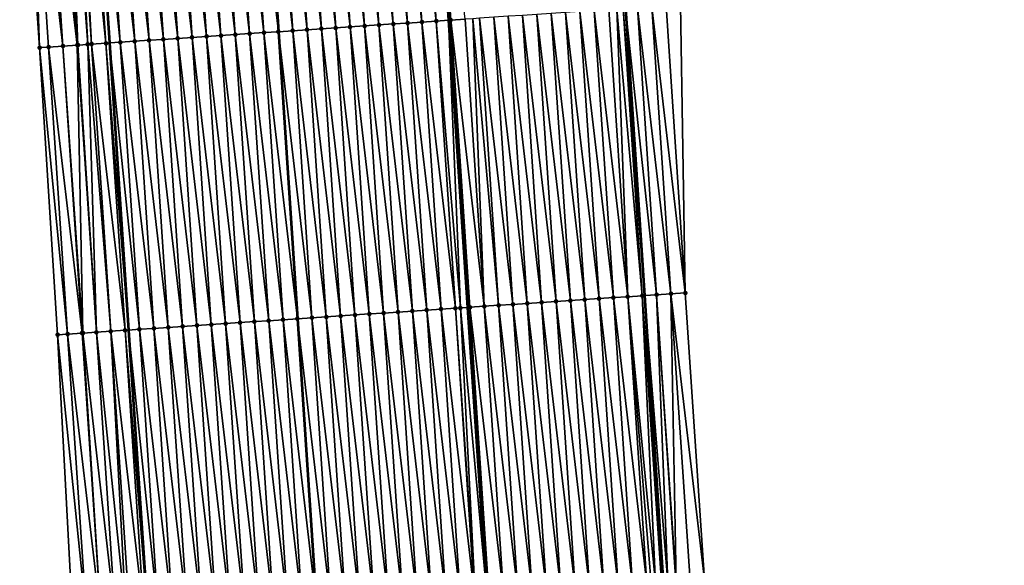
# Model space of a CAD drawing. Header units: feet. Extents: x 2010743 to 2022806, y 818705 to 837694.
# Tile 281 of 531: x 2011493 to 2011561, y 827877 to 827915. Entities that reach past the tile are written whole.
import ezdxf

# ---------------------------------------------------------------- set-up
doc = ezdxf.new("R2010")
doc.units = ezdxf.units.FT
doc.header["$MEASUREMENT"] = 0
for name, color, linetype, lineweight in [('EP_Travel Lane', 172, 'Continuous', 53), ('Road Shots', 141, 'Continuous', 100), ('STRIPING', 60, 'Continuous', 53)]:
    doc.layers.add(name, color=color, linetype=linetype, lineweight=lineweight)
doc.layers.add('I-77-MM17-21_NB-Surface-Border', color=7, linetype='Continuous')
doc.layers.add('I-77-MM17-21_NB-Surface-TIN', color=7, linetype='Continuous')

msp = doc.modelspace()

# ---------------------------------------------------------------- linework, layer by layer
at = {"layer": 'EP_Travel Lane'}
for points in [[(2011497.764, 827933.119, 309.843), (2011499.094, 827913.164, 309.702), (2011500.423, 827893.208, 309.577), (2011501.753, 827873.253, 309.466), (2011503.155, 827853.107, 309.371), (2011504.77, 827833.172, 309.294), (2011506.384, 827813.238, 309.209), (2011507.999, 827793.303, 309.114), (2011509.689, 827773.175, 309.096), (2011511.592, 827753.266, 308.995), (2011513.496, 827733.356, 308.954), (2011515.399, 827713.447, 308.875), (2011517.375, 827693.356, 308.796), (2011519.531, 827673.472, 308.758)], [(2011534.951, 827915.561, 308.288), (2011536.255, 827895.604, 308.187), (2011537.559, 827875.647, 308.066), (2011538.907, 827856.007, 307.973), (2011540.552, 827836.075, 307.866), (2011542.197, 827816.143, 307.78), (2011543.842, 827796.211, 307.713), (2011545.512, 827776.604, 307.626), (2011547.39, 827756.693, 307.57), (2011549.268, 827736.781, 307.52), (2011551.147, 827716.87, 307.475), (2011553.074, 827697.268, 307.426), (2011555.334, 827677.396, 307.383)]]:
    msp.add_polyline3d(points, dxfattribs=at)
at = {"layer": 'I-77-MM17-21_NB-Surface-Border', "color": 3, "linetype": 'Continuous', "lineweight": -3}
for points in [[(2011515.061, 827672.983, 308.835), (2011513.019, 827692.879, 308.877), (2011510.216, 827712.951, 309.055), (2011507.839, 827732.815, 309.156), (2011505.772, 827752.708, 309.23), (2011503.816, 827772.612, 309.331), (2011501.836, 827792.803, 309.369), (2011499.896, 827812.711, 309.434), (2011498.556, 827832.668, 309.519), (2011497.599, 827852.656, 309.55), (2011496.56, 827872.906, 309.631), (2011495.491, 827892.879, 309.743), (2011494.249, 827912.84, 309.86), (2011492.863, 827932.791, 310)], [(2011538.767, 827915.816, 308.154), (2011539.099, 827895.794, 308.077), (2011540.429, 827875.839, 307.962), (2011542.786, 827856.322, 307.836), (2011545.397, 827836.468, 307.697), (2011547.011, 827816.533, 307.61), (2011548.625, 827796.599, 307.541), (2011550.265, 827777.059, 307.498), (2011552.168, 827757.15, 307.448), (2011554.072, 827737.241, 307.368), (2011555.976, 827717.332, 307.295), (2011557.899, 827697.797, 307.232), (2011559.083, 827677.807, 307.222), (2011561.26, 827657.926, 307.171)]]:
    msp.add_polyline3d(points, dxfattribs=at)
at = {"layer": 'I-77-MM17-21_NB-Surface-TIN', "color": 128, "linetype": 'Continuous', "lineweight": -3}
for points in [[(2011513.823, 827914.148, 309.124), (2011512.493, 827934.104, 309.254), (2011511.495, 827934.037, 309.302)], [(2011514.821, 827914.215, 309.076), (2011513.491, 827934.17, 309.213), (2011512.493, 827934.104, 309.254)], [(2011513.823, 827914.148, 309.124), (2011514.821, 827914.215, 309.076), (2011512.493, 827934.104, 309.254)], [(2011515.818, 827914.282, 309.04), (2011514.488, 827934.237, 309.173), (2011513.491, 827934.17, 309.213)], [(2011514.821, 827914.215, 309.076), (2011515.818, 827914.282, 309.04), (2011513.491, 827934.17, 309.213)], [(2011516.816, 827914.349, 309.007), (2011515.486, 827934.304, 309.133), (2011514.488, 827934.237, 309.173)], [(2011515.818, 827914.282, 309.04), (2011516.816, 827914.349, 309.007), (2011514.488, 827934.237, 309.173)], [(2011517.814, 827914.415, 308.969), (2011516.484, 827934.371, 309.095), (2011515.486, 827934.304, 309.133)], [(2011516.816, 827914.349, 309.007), (2011517.814, 827914.415, 308.969), (2011515.486, 827934.304, 309.133)], [(2011518.812, 827914.482, 308.928), (2011517.482, 827934.437, 309.054), (2011516.484, 827934.371, 309.095)], [(2011517.814, 827914.415, 308.969), (2011518.812, 827914.482, 308.928), (2011516.484, 827934.371, 309.095)], [(2011519.809, 827914.549, 308.889), (2011518.479, 827934.504, 309.015), (2011517.482, 827934.437, 309.054)], [(2011518.812, 827914.482, 308.928), (2011519.809, 827914.549, 308.889), (2011517.482, 827934.437, 309.054)], [(2011520.807, 827914.615, 308.854), (2011519.477, 827934.571, 308.978), (2011518.479, 827934.504, 309.015)], [(2011519.809, 827914.549, 308.889), (2011520.807, 827914.615, 308.854), (2011518.479, 827934.504, 309.015)], [(2011521.805, 827914.682, 308.822), (2011520.475, 827934.637, 308.944), (2011519.477, 827934.571, 308.978)], [(2011520.807, 827914.615, 308.854), (2011521.805, 827914.682, 308.822), (2011519.477, 827934.571, 308.978)], [(2011520.475, 827934.637, 308.944), (2011522.646, 827914.738, 308.789), (2011521.316, 827934.694, 308.911)], [(2011521.805, 827914.682, 308.822), (2011522.646, 827914.738, 308.789), (2011520.475, 827934.637, 308.944)], [(2011522.803, 827914.749, 308.783), (2011521.473, 827934.704, 308.905), (2011521.316, 827934.694, 308.911)], [(2011522.803, 827914.749, 308.783), (2011521.316, 827934.694, 308.911), (2011522.646, 827914.738, 308.789)], [(2011522.803, 827914.749, 308.783), (2011523.801, 827914.816, 308.736), (2011521.473, 827934.704, 308.905)], [(2011503.845, 827913.481, 309.518), (2011502.515, 827933.436, 309.657), (2011501.517, 827933.37, 309.693)], [(2011504.843, 827913.548, 309.483), (2011503.513, 827933.503, 309.618), (2011502.515, 827933.436, 309.657)], [(2011503.845, 827913.481, 309.518), (2011504.843, 827913.548, 309.483), (2011502.515, 827933.436, 309.657)], [(2011505.841, 827913.615, 309.449), (2011504.511, 827933.57, 309.583), (2011503.513, 827933.503, 309.618)], [(2011504.843, 827913.548, 309.483), (2011505.841, 827913.615, 309.449), (2011503.513, 827933.503, 309.618)], [(2011506.838, 827913.681, 309.412), (2011505.508, 827933.637, 309.546), (2011504.511, 827933.57, 309.583)], [(2011505.841, 827913.615, 309.449), (2011506.838, 827913.681, 309.412), (2011504.511, 827933.57, 309.583)], [(2011507.836, 827913.748, 309.374), (2011506.506, 827933.703, 309.506), (2011505.508, 827933.637, 309.546)], [(2011506.838, 827913.681, 309.412), (2011507.836, 827913.748, 309.374), (2011505.508, 827933.637, 309.546)], [(2011508.834, 827913.815, 309.333), (2011507.504, 827933.77, 309.465), (2011506.506, 827933.703, 309.506)], [(2011507.836, 827913.748, 309.374), (2011508.834, 827913.815, 309.333), (2011506.506, 827933.703, 309.506)], [(2011509.832, 827913.881, 309.294), (2011508.502, 827933.837, 309.424), (2011507.504, 827933.77, 309.465)], [(2011508.834, 827913.815, 309.333), (2011509.832, 827913.881, 309.294), (2011507.504, 827933.77, 309.465)], [(2011508.502, 827933.837, 309.424), (2011510.83, 827913.948, 309.258), (2011509.5, 827933.903, 309.392)], [(2011509.832, 827913.881, 309.294), (2011510.83, 827913.948, 309.258), (2011508.502, 827933.837, 309.424)], [(2011511.827, 827914.015, 309.221), (2011510.497, 827933.97, 309.352), (2011509.5, 827933.903, 309.392)], [(2011511.827, 827914.015, 309.221), (2011509.5, 827933.903, 309.392), (2011510.83, 827913.948, 309.258)], [(2011512.825, 827914.082, 309.174), (2011511.495, 827934.037, 309.302), (2011510.497, 827933.97, 309.352)], [(2011511.827, 827914.015, 309.221), (2011512.825, 827914.082, 309.174), (2011510.497, 827933.97, 309.352)], [(2011512.825, 827914.082, 309.174), (2011513.823, 827914.148, 309.124), (2011511.495, 827934.037, 309.302)], [(2011494.249, 827912.84, 309.86), (2011493.535, 827932.836, 309.981), (2011492.863, 827932.791, 310)], [(2011495.863, 827912.948, 309.822), (2011494.533, 827932.903, 309.957), (2011493.535, 827932.836, 309.981)], [(2011494.249, 827912.84, 309.86), (2011494.865, 827912.881, 309.844), (2011493.535, 827932.836, 309.981)], [(2011494.865, 827912.881, 309.844), (2011495.863, 827912.948, 309.822), (2011493.535, 827932.836, 309.981)], [(2011496.861, 827913.014, 309.798), (2011495.531, 827932.969, 309.928), (2011494.533, 827932.903, 309.957)], [(2011495.863, 827912.948, 309.822), (2011496.861, 827913.014, 309.798), (2011494.533, 827932.903, 309.957)], [(2011496.913, 827913.018, 309.796), (2011496.121, 827933.009, 309.911), (2011495.531, 827932.969, 309.928)], [(2011496.861, 827913.014, 309.798), (2011496.913, 827913.018, 309.796), (2011495.531, 827932.969, 309.928)], [(2011497.588, 827913.063, 309.774), (2011496.529, 827933.036, 309.899), (2011496.121, 827933.009, 309.911)], [(2011496.913, 827913.018, 309.796), (2011497.588, 827913.063, 309.774), (2011496.121, 827933.009, 309.911)], [(2011497.858, 827913.081, 309.763), (2011496.801, 827933.054, 309.89), (2011496.529, 827933.036, 309.899)], [(2011497.588, 827913.063, 309.774), (2011497.858, 827913.081, 309.763), (2011496.529, 827933.036, 309.899)], [(2011498.856, 827913.148, 309.713), (2011497.526, 827933.103, 309.854), (2011496.801, 827933.054, 309.89)], [(2011497.858, 827913.081, 309.763), (2011498.856, 827913.148, 309.713), (2011496.801, 827933.054, 309.89)], [(2011497.526, 827933.103, 309.854), (2011499.094, 827913.164, 309.702), (2011497.764, 827933.119, 309.843)], [(2011498.856, 827913.148, 309.713), (2011499.094, 827913.164, 309.702), (2011497.526, 827933.103, 309.854)], [(2011499.854, 827913.214, 309.665), (2011498.524, 827933.17, 309.807), (2011497.764, 827933.119, 309.843)], [(2011499.854, 827913.214, 309.665), (2011497.764, 827933.119, 309.843), (2011499.094, 827913.164, 309.702)], [(2011500.852, 827913.281, 309.627), (2011499.522, 827933.236, 309.771), (2011498.524, 827933.17, 309.807)], [(2011499.854, 827913.214, 309.665), (2011500.852, 827913.281, 309.627), (2011498.524, 827933.17, 309.807)], [(2011501.85, 827913.348, 309.588), (2011500.52, 827933.303, 309.731), (2011499.522, 827933.236, 309.771)], [(2011500.852, 827913.281, 309.627), (2011501.85, 827913.348, 309.588), (2011499.522, 827933.236, 309.771)], [(2011502.847, 827913.415, 309.552), (2011501.517, 827933.37, 309.693), (2011500.52, 827933.303, 309.731)], [(2011501.85, 827913.348, 309.588), (2011502.847, 827913.415, 309.552), (2011500.52, 827933.303, 309.731)], [(2011502.847, 827913.415, 309.552), (2011503.845, 827913.481, 309.518), (2011501.517, 827933.37, 309.693)], [(2011537.104, 827895.661, 308.158), (2011535.774, 827915.616, 308.26), (2011534.951, 827915.561, 308.288)], [(2011538.101, 827895.727, 308.119), (2011536.772, 827915.683, 308.229), (2011535.774, 827915.616, 308.26)], [(2011537.104, 827895.661, 308.158), (2011538.101, 827895.727, 308.119), (2011535.774, 827915.616, 308.26)], [(2011539.099, 827895.794, 308.077), (2011537.769, 827915.75, 308.193), (2011536.772, 827915.683, 308.229)], [(2011538.101, 827895.727, 308.119), (2011539.099, 827895.794, 308.077), (2011536.772, 827915.683, 308.229)], [(2011539.099, 827895.794, 308.077), (2011538.767, 827915.816, 308.154), (2011537.769, 827915.75, 308.193)], [(2011527.126, 827894.994, 308.549), (2011525.796, 827914.949, 308.643), (2011524.798, 827914.882, 308.686)], [(2011528.124, 827895.06, 308.51), (2011526.794, 827915.016, 308.603), (2011525.796, 827914.949, 308.643)], [(2011527.126, 827894.994, 308.549), (2011528.124, 827895.06, 308.51), (2011525.796, 827914.949, 308.643)], [(2011529.122, 827895.127, 308.472), (2011527.792, 827915.083, 308.563), (2011526.794, 827915.016, 308.603)], [(2011528.124, 827895.06, 308.51), (2011529.122, 827895.127, 308.472), (2011526.794, 827915.016, 308.603)], [(2011530.119, 827895.194, 308.434), (2011528.789, 827915.149, 308.526), (2011527.792, 827915.083, 308.563)], [(2011529.122, 827895.127, 308.472), (2011530.119, 827895.194, 308.434), (2011527.792, 827915.083, 308.563)], [(2011531.117, 827895.26, 308.398), (2011529.787, 827915.216, 308.491), (2011528.789, 827915.149, 308.526)], [(2011530.119, 827895.194, 308.434), (2011531.117, 827895.26, 308.398), (2011528.789, 827915.149, 308.526)], [(2011532.115, 827895.327, 308.362), (2011530.785, 827915.283, 308.456), (2011529.787, 827915.216, 308.491)], [(2011531.117, 827895.26, 308.398), (2011532.115, 827895.327, 308.362), (2011529.787, 827915.216, 308.491)], [(2011533.113, 827895.394, 308.323), (2011531.783, 827915.349, 308.421), (2011530.785, 827915.283, 308.456)], [(2011532.115, 827895.327, 308.362), (2011533.113, 827895.394, 308.323), (2011530.785, 827915.283, 308.456)], [(2011534.11, 827895.461, 308.28), (2011532.78, 827915.416, 308.384), (2011531.783, 827915.349, 308.421)], [(2011533.113, 827895.394, 308.323), (2011534.11, 827895.461, 308.28), (2011531.783, 827915.349, 308.421)], [(2011535.108, 827895.527, 308.235), (2011533.778, 827915.483, 308.341), (2011532.78, 827915.416, 308.384)], [(2011534.11, 827895.461, 308.28), (2011535.108, 827895.527, 308.235), (2011532.78, 827915.416, 308.384)], [(2011535.108, 827895.527, 308.235), (2011534.355, 827915.521, 308.314), (2011533.778, 827915.483, 308.341)], [(2011536.106, 827895.594, 308.193), (2011534.776, 827915.55, 308.294), (2011534.355, 827915.521, 308.314)], [(2011535.108, 827895.527, 308.235), (2011536.106, 827895.594, 308.193), (2011534.355, 827915.521, 308.314)], [(2011534.776, 827915.55, 308.294), (2011536.255, 827895.604, 308.187), (2011534.951, 827915.561, 308.288)], [(2011536.106, 827895.594, 308.193), (2011536.255, 827895.604, 308.187), (2011534.776, 827915.55, 308.294)], [(2011537.104, 827895.661, 308.158), (2011534.951, 827915.561, 308.288), (2011536.255, 827895.604, 308.187)], [(2011517.148, 827894.326, 308.937), (2011515.818, 827914.282, 309.04), (2011514.821, 827914.215, 309.076)], [(2011518.146, 827894.393, 308.903), (2011516.816, 827914.349, 309.007), (2011515.818, 827914.282, 309.04)], [(2011517.148, 827894.326, 308.937), (2011518.146, 827894.393, 308.903), (2011515.818, 827914.282, 309.04)], [(2011519.144, 827894.46, 308.866), (2011517.814, 827914.415, 308.969), (2011516.816, 827914.349, 309.007)], [(2011518.146, 827894.393, 308.903), (2011519.144, 827894.46, 308.866), (2011516.816, 827914.349, 309.007)], [(2011520.142, 827894.527, 308.831), (2011518.812, 827914.482, 308.928), (2011517.814, 827914.415, 308.969)], [(2011519.144, 827894.46, 308.866), (2011520.142, 827894.527, 308.831), (2011517.814, 827914.415, 308.969)], [(2011521.139, 827894.593, 308.794), (2011519.809, 827914.549, 308.889), (2011518.812, 827914.482, 308.928)], [(2011520.142, 827894.527, 308.831), (2011521.139, 827894.593, 308.794), (2011518.812, 827914.482, 308.928)], [(2011522.137, 827894.66, 308.762), (2011520.807, 827914.615, 308.854), (2011519.809, 827914.549, 308.889)], [(2011521.139, 827894.593, 308.794), (2011522.137, 827894.66, 308.762), (2011519.809, 827914.549, 308.889)], [(2011523.135, 827894.727, 308.729), (2011521.805, 827914.682, 308.822), (2011520.807, 827914.615, 308.854)], [(2011522.137, 827894.66, 308.762), (2011523.135, 827894.727, 308.729), (2011520.807, 827914.615, 308.854)], [(2011523.476, 827894.749, 308.717), (2011522.646, 827914.738, 308.789), (2011521.805, 827914.682, 308.822)], [(2011523.135, 827894.727, 308.729), (2011523.476, 827894.749, 308.717), (2011521.805, 827914.682, 308.822)], [(2011524.133, 827894.793, 308.69), (2011522.803, 827914.749, 308.783), (2011522.646, 827914.738, 308.789)], [(2011524.133, 827894.793, 308.69), (2011522.646, 827914.738, 308.789), (2011523.976, 827894.783, 308.696)], [(2011523.476, 827894.749, 308.717), (2011523.976, 827894.783, 308.696), (2011522.646, 827914.738, 308.789)], [(2011525.13, 827894.86, 308.641), (2011523.801, 827914.816, 308.736), (2011522.803, 827914.749, 308.783)], [(2011524.133, 827894.793, 308.69), (2011525.13, 827894.86, 308.641), (2011522.803, 827914.749, 308.783)], [(2011525.13, 827894.86, 308.641), (2011524.332, 827914.851, 308.709), (2011523.801, 827914.816, 308.736)], [(2011526.128, 827894.927, 308.591), (2011524.798, 827914.882, 308.686), (2011524.332, 827914.851, 308.709)], [(2011525.13, 827894.86, 308.641), (2011526.128, 827894.927, 308.591), (2011524.332, 827914.851, 308.709)], [(2011526.128, 827894.927, 308.591), (2011527.126, 827894.994, 308.549), (2011524.798, 827914.882, 308.686)], [(2011506.173, 827893.593, 309.363), (2011504.843, 827913.548, 309.483), (2011503.845, 827913.481, 309.518)], [(2011507.171, 827893.659, 309.327), (2011505.841, 827913.615, 309.449), (2011504.843, 827913.548, 309.483)], [(2011506.173, 827893.593, 309.363), (2011507.171, 827893.659, 309.327), (2011504.843, 827913.548, 309.483)], [(2011508.168, 827893.726, 309.289), (2011506.838, 827913.681, 309.412), (2011505.841, 827913.615, 309.449)], [(2011507.171, 827893.659, 309.327), (2011508.168, 827893.726, 309.289), (2011505.841, 827913.615, 309.449)], [(2011509.166, 827893.793, 309.251), (2011507.836, 827913.748, 309.374), (2011506.838, 827913.681, 309.412)], [(2011508.168, 827893.726, 309.289), (2011509.166, 827893.793, 309.251), (2011506.838, 827913.681, 309.412)], [(2011510.164, 827893.859, 309.213), (2011508.834, 827913.815, 309.333), (2011507.836, 827913.748, 309.374)], [(2011509.166, 827893.793, 309.251), (2011510.164, 827893.859, 309.213), (2011507.836, 827913.748, 309.374)], [(2011511.162, 827893.926, 309.175), (2011509.832, 827913.881, 309.294), (2011508.834, 827913.815, 309.333)], [(2011510.164, 827893.859, 309.213), (2011511.162, 827893.926, 309.175), (2011508.834, 827913.815, 309.333)], [(2011509.832, 827913.881, 309.294), (2011512.159, 827893.993, 309.14), (2011510.83, 827913.948, 309.258)], [(2011511.162, 827893.926, 309.175), (2011512.159, 827893.993, 309.14), (2011509.832, 827913.881, 309.294)], [(2011513.157, 827894.059, 309.103), (2011511.827, 827914.015, 309.221), (2011510.83, 827913.948, 309.258)], [(2011513.157, 827894.059, 309.103), (2011510.83, 827913.948, 309.258), (2011512.159, 827893.993, 309.14)], [(2011514.155, 827894.126, 309.056), (2011512.825, 827914.082, 309.174), (2011511.827, 827914.015, 309.221)], [(2011513.157, 827894.059, 309.103), (2011514.155, 827894.126, 309.056), (2011511.827, 827914.015, 309.221)], [(2011515.153, 827894.193, 309.011), (2011513.823, 827914.148, 309.124), (2011512.825, 827914.082, 309.174)], [(2011514.155, 827894.126, 309.056), (2011515.153, 827894.193, 309.011), (2011512.825, 827914.082, 309.174)], [(2011516.15, 827894.26, 308.972), (2011514.821, 827914.215, 309.076), (2011513.823, 827914.148, 309.124)], [(2011515.153, 827894.193, 309.011), (2011516.15, 827894.26, 308.972), (2011513.823, 827914.148, 309.124)], [(2011516.15, 827894.26, 308.972), (2011517.148, 827894.326, 308.937), (2011514.821, 827914.215, 309.076)], [(2011496.195, 827892.926, 309.724), (2011494.865, 827912.881, 309.844), (2011494.249, 827912.84, 309.86)], [(2011497.193, 827892.992, 309.698), (2011495.863, 827912.948, 309.822), (2011494.865, 827912.881, 309.844)], [(2011496.195, 827892.926, 309.724), (2011497.193, 827892.992, 309.698), (2011494.865, 827912.881, 309.844)], [(2011497.254, 827892.996, 309.697), (2011496.861, 827913.014, 309.798), (2011495.863, 827912.948, 309.822)], [(2011497.193, 827892.992, 309.698), (2011497.254, 827892.996, 309.697), (2011495.863, 827912.948, 309.822)], [(2011498.191, 827893.059, 309.668), (2011496.913, 827913.018, 309.796), (2011496.861, 827913.014, 309.798)], [(2011497.254, 827892.996, 309.697), (2011498.191, 827893.059, 309.668), (2011496.861, 827913.014, 309.798)], [(2011498.191, 827893.059, 309.668), (2011497.588, 827913.063, 309.774), (2011496.913, 827913.018, 309.796)], [(2011499.188, 827893.126, 309.63), (2011497.858, 827913.081, 309.763), (2011497.588, 827913.063, 309.774)], [(2011498.191, 827893.059, 309.668), (2011499.188, 827893.126, 309.63), (2011497.588, 827913.063, 309.774)], [(2011500.186, 827893.192, 309.587), (2011498.856, 827913.148, 309.713), (2011497.858, 827913.081, 309.763)], [(2011499.188, 827893.126, 309.63), (2011500.186, 827893.192, 309.587), (2011497.858, 827913.081, 309.763)], [(2011498.856, 827913.148, 309.713), (2011500.423, 827893.208, 309.577), (2011499.094, 827913.164, 309.702)], [(2011500.186, 827893.192, 309.587), (2011500.423, 827893.208, 309.577), (2011498.856, 827913.148, 309.713)], [(2011501.184, 827893.259, 309.544), (2011499.854, 827913.214, 309.665), (2011499.094, 827913.164, 309.702)], [(2011501.184, 827893.259, 309.544), (2011499.094, 827913.164, 309.702), (2011500.423, 827893.208, 309.577)], [(2011502.182, 827893.326, 309.504), (2011500.852, 827913.281, 309.627), (2011499.854, 827913.214, 309.665)], [(2011501.184, 827893.259, 309.544), (2011502.182, 827893.326, 309.504), (2011499.854, 827913.214, 309.665)], [(2011503.179, 827893.392, 309.464), (2011501.85, 827913.348, 309.588), (2011500.852, 827913.281, 309.627)], [(2011502.182, 827893.326, 309.504), (2011503.179, 827893.392, 309.464), (2011500.852, 827913.281, 309.627)], [(2011504.177, 827893.459, 309.429), (2011502.847, 827913.415, 309.552), (2011501.85, 827913.348, 309.588)], [(2011503.179, 827893.392, 309.464), (2011504.177, 827893.459, 309.429), (2011501.85, 827913.348, 309.588)], [(2011505.175, 827893.526, 309.397), (2011503.845, 827913.481, 309.518), (2011502.847, 827913.415, 309.552)], [(2011504.177, 827893.459, 309.429), (2011505.175, 827893.526, 309.397), (2011502.847, 827913.415, 309.552)], [(2011505.175, 827893.526, 309.397), (2011506.173, 827893.593, 309.363), (2011503.845, 827913.481, 309.518)], [(2011495.491, 827892.879, 309.743), (2011496.195, 827892.926, 309.724), (2011494.249, 827912.84, 309.86)], [(2011540.429, 827875.839, 307.962), (2011539.099, 827895.794, 308.077), (2011538.101, 827895.727, 308.119)], [(2011530.451, 827875.172, 308.361), (2011529.122, 827895.127, 308.472), (2011528.124, 827895.06, 308.51)], [(2011531.449, 827875.238, 308.323), (2011530.119, 827895.194, 308.434), (2011529.122, 827895.127, 308.472)], [(2011530.451, 827875.172, 308.361), (2011531.449, 827875.238, 308.323), (2011529.122, 827895.127, 308.472)], [(2011532.447, 827875.305, 308.287), (2011531.117, 827895.26, 308.398), (2011530.119, 827895.194, 308.434)], [(2011531.449, 827875.238, 308.323), (2011532.447, 827875.305, 308.287), (2011530.119, 827895.194, 308.434)], [(2011533.445, 827875.372, 308.251), (2011532.115, 827895.327, 308.362), (2011531.117, 827895.26, 308.398)], [(2011532.447, 827875.305, 308.287), (2011533.445, 827875.372, 308.251), (2011531.117, 827895.26, 308.398)], [(2011534.443, 827875.438, 308.21), (2011533.113, 827895.394, 308.323), (2011532.115, 827895.327, 308.362)], [(2011533.445, 827875.372, 308.251), (2011534.443, 827875.438, 308.21), (2011532.115, 827895.327, 308.362)], [(2011535.44, 827875.505, 308.167), (2011534.11, 827895.461, 308.28), (2011533.113, 827895.394, 308.323)], [(2011534.443, 827875.438, 308.21), (2011535.44, 827875.505, 308.167), (2011533.113, 827895.394, 308.323)], [(2011536.438, 827875.572, 308.119), (2011535.108, 827895.527, 308.235), (2011534.11, 827895.461, 308.28)], [(2011535.44, 827875.505, 308.167), (2011536.438, 827875.572, 308.119), (2011534.11, 827895.461, 308.28)], [(2011537.019, 827875.611, 308.088), (2011536.106, 827895.594, 308.193), (2011535.108, 827895.527, 308.235)], [(2011536.438, 827875.572, 308.119), (2011536.74, 827875.592, 308.103), (2011535.108, 827895.527, 308.235)], [(2011536.74, 827875.592, 308.103), (2011537.019, 827875.611, 308.088), (2011535.108, 827895.527, 308.235)], [(2011536.106, 827895.594, 308.193), (2011537.559, 827875.647, 308.066), (2011536.255, 827895.604, 308.187)], [(2011537.436, 827875.639, 308.07), (2011537.559, 827875.647, 308.066), (2011536.106, 827895.594, 308.193)], [(2011537.019, 827875.611, 308.088), (2011537.436, 827875.639, 308.07), (2011536.106, 827895.594, 308.193)], [(2011537.88, 827875.668, 308.056), (2011537.104, 827895.661, 308.158), (2011536.255, 827895.604, 308.187)], [(2011537.88, 827875.668, 308.056), (2011536.255, 827895.604, 308.187), (2011537.559, 827875.647, 308.066)], [(2011538.472, 827875.708, 308.045), (2011538.101, 827895.727, 308.119), (2011537.104, 827895.661, 308.158)], [(2011537.88, 827875.668, 308.056), (2011538.434, 827875.705, 308.046), (2011537.104, 827895.661, 308.158)], [(2011538.434, 827875.705, 308.046), (2011538.472, 827875.708, 308.045), (2011537.104, 827895.661, 308.158)], [(2011538.472, 827875.708, 308.045), (2011539.431, 827875.772, 308.007), (2011538.101, 827895.727, 308.119)], [(2011539.431, 827875.772, 308.007), (2011540.429, 827875.839, 307.962), (2011538.101, 827895.727, 308.119)], [(2011519.476, 827874.438, 308.797), (2011518.146, 827894.393, 308.903), (2011517.148, 827894.326, 308.937)], [(2011520.474, 827874.504, 308.759), (2011519.144, 827894.46, 308.866), (2011518.146, 827894.393, 308.903)], [(2011519.476, 827874.438, 308.797), (2011520.474, 827874.504, 308.759), (2011518.146, 827894.393, 308.903)], [(2011521.472, 827874.571, 308.722), (2011520.142, 827894.527, 308.831), (2011519.144, 827894.46, 308.866)], [(2011520.474, 827874.504, 308.759), (2011521.472, 827874.571, 308.722), (2011519.144, 827894.46, 308.866)], [(2011522.469, 827874.638, 308.69), (2011521.139, 827894.593, 308.794), (2011520.142, 827894.527, 308.831)], [(2011521.472, 827874.571, 308.722), (2011522.469, 827874.638, 308.69), (2011520.142, 827894.527, 308.831)], [(2011523.467, 827874.704, 308.659), (2011522.137, 827894.66, 308.762), (2011521.139, 827894.593, 308.794)], [(2011522.469, 827874.638, 308.69), (2011523.467, 827874.704, 308.659), (2011521.139, 827894.593, 308.794)], [(2011524.465, 827874.771, 308.63), (2011523.135, 827894.727, 308.729), (2011522.137, 827894.66, 308.762)], [(2011523.467, 827874.704, 308.659), (2011524.465, 827874.771, 308.63), (2011522.137, 827894.66, 308.762)], [(2011524.494, 827874.773, 308.629), (2011523.476, 827894.749, 308.717), (2011523.135, 827894.727, 308.729)], [(2011524.465, 827874.771, 308.63), (2011524.494, 827874.773, 308.629), (2011523.135, 827894.727, 308.729)], [(2011523.476, 827894.749, 308.717), (2011525.306, 827874.827, 308.594), (2011523.976, 827894.783, 308.696)], [(2011524.494, 827874.773, 308.629), (2011525.306, 827874.827, 308.594), (2011523.476, 827894.749, 308.717)], [(2011525.463, 827874.838, 308.588), (2011524.133, 827894.793, 308.69), (2011523.976, 827894.783, 308.696)], [(2011525.463, 827874.838, 308.588), (2011523.976, 827894.783, 308.696), (2011525.306, 827874.827, 308.594)], [(2011526.46, 827874.905, 308.537), (2011525.13, 827894.86, 308.641), (2011524.133, 827894.793, 308.69)], [(2011525.463, 827874.838, 308.588), (2011526.46, 827874.905, 308.537), (2011524.133, 827894.793, 308.69)], [(2011527.458, 827874.971, 308.485), (2011526.128, 827894.927, 308.591), (2011525.13, 827894.86, 308.641)], [(2011526.46, 827874.905, 308.537), (2011527.458, 827874.971, 308.485), (2011525.13, 827894.86, 308.641)], [(2011528.456, 827875.038, 308.441), (2011527.126, 827894.994, 308.549), (2011526.128, 827894.927, 308.591)], [(2011527.458, 827874.971, 308.485), (2011528.456, 827875.038, 308.441), (2011526.128, 827894.927, 308.591)], [(2011529.454, 827875.105, 308.402), (2011528.124, 827895.06, 308.51), (2011527.126, 827894.994, 308.549)], [(2011528.456, 827875.038, 308.441), (2011529.454, 827875.105, 308.402), (2011527.126, 827894.994, 308.549)], [(2011529.454, 827875.105, 308.402), (2011530.451, 827875.172, 308.361), (2011528.124, 827895.06, 308.51)], [(2011509.498, 827873.771, 309.177), (2011508.168, 827893.726, 309.289), (2011507.171, 827893.659, 309.327)], [(2011510.496, 827873.837, 309.138), (2011509.166, 827893.793, 309.251), (2011508.168, 827893.726, 309.289)], [(2011509.498, 827873.771, 309.177), (2011510.496, 827873.837, 309.138), (2011508.168, 827893.726, 309.289)], [(2011511.494, 827873.904, 309.102), (2011510.164, 827893.859, 309.213), (2011509.166, 827893.793, 309.251)], [(2011510.496, 827873.837, 309.138), (2011511.494, 827873.904, 309.102), (2011509.166, 827893.793, 309.251)], [(2011512.492, 827873.971, 309.067), (2011511.162, 827893.926, 309.175), (2011510.164, 827893.859, 309.213)], [(2011511.494, 827873.904, 309.102), (2011512.492, 827873.971, 309.067), (2011510.164, 827893.859, 309.213)], [(2011511.162, 827893.926, 309.175), (2011513.489, 827874.037, 309.029), (2011512.159, 827893.993, 309.14)], [(2011512.492, 827873.971, 309.067), (2011513.489, 827874.037, 309.029), (2011511.162, 827893.926, 309.175)], [(2011514.487, 827874.104, 308.989), (2011513.157, 827894.059, 309.103), (2011512.159, 827893.993, 309.14)], [(2011514.487, 827874.104, 308.989), (2011512.159, 827893.993, 309.14), (2011513.489, 827874.037, 309.029)], [(2011515.485, 827874.171, 308.944), (2011514.155, 827894.126, 309.056), (2011513.157, 827894.059, 309.103)], [(2011514.487, 827874.104, 308.989), (2011515.485, 827874.171, 308.944), (2011513.157, 827894.059, 309.103)], [(2011516.483, 827874.238, 308.903), (2011515.153, 827894.193, 309.011), (2011514.155, 827894.126, 309.056)], [(2011515.485, 827874.171, 308.944), (2011516.483, 827874.238, 308.903), (2011514.155, 827894.126, 309.056)], [(2011517.48, 827874.304, 308.866), (2011516.15, 827894.26, 308.972), (2011515.153, 827894.193, 309.011)], [(2011516.483, 827874.238, 308.903), (2011517.48, 827874.304, 308.866), (2011515.153, 827894.193, 309.011)], [(2011518.478, 827874.371, 308.83), (2011517.148, 827894.326, 308.937), (2011516.15, 827894.26, 308.972)], [(2011517.48, 827874.304, 308.866), (2011518.478, 827874.371, 308.83), (2011516.15, 827894.26, 308.972)], [(2011518.478, 827874.371, 308.83), (2011519.476, 827874.438, 308.797), (2011517.148, 827894.326, 308.937)], [(2011499.521, 827873.103, 309.549), (2011498.191, 827893.059, 309.668), (2011497.254, 827892.996, 309.697)], [(2011500.26, 827873.153, 309.527), (2011499.188, 827893.126, 309.63), (2011498.191, 827893.059, 309.668)], [(2011499.521, 827873.103, 309.549), (2011500.26, 827873.153, 309.527), (2011498.191, 827893.059, 309.668)], [(2011501.516, 827873.237, 309.477), (2011500.186, 827893.192, 309.587), (2011499.188, 827893.126, 309.63)], [(2011500.26, 827873.153, 309.527), (2011500.518, 827873.17, 309.519), (2011499.188, 827893.126, 309.63)], [(2011500.518, 827873.17, 309.519), (2011501.516, 827873.237, 309.477), (2011499.188, 827893.126, 309.63)], [(2011500.186, 827893.192, 309.587), (2011501.753, 827873.253, 309.466), (2011500.423, 827893.208, 309.577)], [(2011501.516, 827873.237, 309.477), (2011501.753, 827873.253, 309.466), (2011500.186, 827893.192, 309.587)], [(2011502.514, 827873.304, 309.429), (2011501.184, 827893.259, 309.544), (2011500.423, 827893.208, 309.577)], [(2011502.514, 827873.304, 309.429), (2011500.423, 827893.208, 309.577), (2011501.753, 827873.253, 309.466)], [(2011503.512, 827873.37, 309.391), (2011502.182, 827893.326, 309.504), (2011501.184, 827893.259, 309.544)], [(2011502.514, 827873.304, 309.429), (2011503.512, 827873.37, 309.391), (2011501.184, 827893.259, 309.544)], [(2011504.509, 827873.437, 309.351), (2011503.179, 827893.392, 309.464), (2011502.182, 827893.326, 309.504)], [(2011503.512, 827873.37, 309.391), (2011504.509, 827873.437, 309.351), (2011502.182, 827893.326, 309.504)], [(2011505.507, 827873.504, 309.317), (2011504.177, 827893.459, 309.429), (2011503.179, 827893.392, 309.464)], [(2011504.509, 827873.437, 309.351), (2011505.507, 827873.504, 309.317), (2011503.179, 827893.392, 309.464)], [(2011506.505, 827873.57, 309.282), (2011505.175, 827893.526, 309.397), (2011504.177, 827893.459, 309.429)], [(2011505.507, 827873.504, 309.317), (2011506.505, 827873.57, 309.282), (2011504.177, 827893.459, 309.429)], [(2011507.503, 827873.637, 309.249), (2011506.173, 827893.593, 309.363), (2011505.175, 827893.526, 309.397)], [(2011506.505, 827873.57, 309.282), (2011507.503, 827873.637, 309.249), (2011505.175, 827893.526, 309.397)], [(2011508.5, 827873.704, 309.214), (2011507.171, 827893.659, 309.327), (2011506.173, 827893.593, 309.363)], [(2011507.503, 827873.637, 309.249), (2011508.5, 827873.704, 309.214), (2011506.173, 827893.593, 309.363)], [(2011508.5, 827873.704, 309.214), (2011509.498, 827873.771, 309.177), (2011507.171, 827893.659, 309.327)], [(2011497.525, 827872.97, 309.607), (2011496.195, 827892.926, 309.724), (2011495.491, 827892.879, 309.743)], [(2011496.56, 827872.906, 309.631), (2011497.525, 827872.97, 309.607), (2011495.491, 827892.879, 309.743)], [(2011498.523, 827873.037, 309.583), (2011497.193, 827892.992, 309.698), (2011496.195, 827892.926, 309.724)], [(2011497.525, 827872.97, 309.607), (2011498.523, 827873.037, 309.583), (2011496.195, 827892.926, 309.724)], [(2011498.523, 827873.037, 309.583), (2011497.254, 827892.996, 309.697), (2011497.193, 827892.992, 309.698)], [(2011498.523, 827873.037, 309.583), (2011499.521, 827873.103, 309.549), (2011497.254, 827892.996, 309.697)]]:
    msp.add_3dface(points, dxfattribs=at)
at = {"layer": 'Road Shots', "lineweight": 100}
for p in [(2011515.818, 827914.282, 309.04), (2011516.816, 827914.349, 309.007), (2011517.814, 827914.415, 308.969), (2011518.812, 827914.482, 308.928), (2011519.809, 827914.549, 308.889), (2011520.807, 827914.615, 308.854), (2011521.805, 827914.682, 308.822), (2011522.803, 827914.749, 308.783), (2011504.843, 827913.548, 309.483), (2011505.841, 827913.615, 309.449), (2011506.838, 827913.681, 309.412), (2011507.836, 827913.748, 309.374), (2011508.834, 827913.815, 309.333), (2011509.832, 827913.881, 309.294), (2011510.829, 827913.948, 309.258), (2011511.827, 827914.015, 309.221), (2011512.825, 827914.082, 309.174), (2011513.823, 827914.148, 309.124), (2011514.821, 827914.215, 309.076), (2011494.865, 827912.881, 309.844), (2011495.863, 827912.948, 309.822), (2011496.861, 827913.014, 309.798), (2011496.913, 827913.018, 309.796), (2011497.588, 827913.063, 309.774), (2011497.858, 827913.081, 309.763), (2011498.856, 827913.148, 309.713), (2011499.854, 827913.214, 309.665), (2011500.852, 827913.281, 309.627), (2011501.85, 827913.348, 309.588), (2011502.847, 827913.415, 309.552), (2011503.845, 827913.481, 309.518), (2011494.249, 827912.84, 309.86), (2011539.099, 827895.794, 308.077), (2011529.122, 827895.127, 308.472), (2011530.119, 827895.194, 308.434), (2011531.117, 827895.26, 308.398), (2011532.115, 827895.327, 308.362), (2011533.113, 827895.394, 308.323), (2011534.11, 827895.461, 308.28), (2011535.108, 827895.527, 308.235), (2011536.106, 827895.594, 308.193), (2011537.104, 827895.661, 308.158), (2011538.101, 827895.727, 308.119), (2011518.146, 827894.393, 308.903), (2011519.144, 827894.46, 308.866), (2011520.142, 827894.527, 308.831), (2011521.139, 827894.593, 308.794), (2011522.137, 827894.66, 308.762), (2011523.135, 827894.727, 308.729), (2011523.476, 827894.749, 308.717), (2011524.133, 827894.793, 308.69), (2011525.13, 827894.86, 308.641), (2011526.128, 827894.927, 308.591), (2011527.126, 827894.994, 308.549), (2011528.124, 827895.06, 308.51), (2011508.168, 827893.726, 309.289), (2011509.166, 827893.793, 309.251), (2011510.164, 827893.859, 309.213), (2011511.162, 827893.926, 309.175), (2011512.159, 827893.993, 309.14), (2011513.157, 827894.059, 309.103), (2011514.155, 827894.126, 309.056), (2011515.153, 827894.193, 309.011), (2011516.15, 827894.26, 308.972), (2011517.148, 827894.326, 308.937), (2011498.191, 827893.059, 309.668), (2011499.188, 827893.126, 309.63), (2011500.186, 827893.192, 309.587), (2011501.184, 827893.259, 309.544), (2011502.182, 827893.326, 309.504), (2011503.179, 827893.392, 309.464), (2011504.177, 827893.459, 309.429), (2011505.175, 827893.526, 309.397), (2011506.173, 827893.593, 309.363), (2011507.171, 827893.659, 309.327), (2011495.491, 827892.879, 309.743), (2011496.195, 827892.926, 309.724), (2011497.193, 827892.992, 309.698), (2011497.254, 827892.996, 309.697)]:
    msp.add_point(p, dxfattribs=at)
at = {"layer": 'STRIPING'}
for points in [[(2011521.316, 827934.694, 308.911), (2011522.646, 827914.738, 308.789), (2011523.976, 827894.783, 308.696), (2011525.306, 827874.827, 308.594), (2011526.681, 827855.015, 308.496), (2011528.295, 827835.08, 308.4), (2011529.908, 827815.146, 308.308), (2011531.522, 827795.211, 308.232), (2011533.186, 827775.424, 308.162), (2011535.089, 827755.515, 308.089), (2011536.993, 827735.606, 308.045), (2011538.896, 827715.697, 307.975), (2011540.849, 827695.928, 307.908), (2011543.052, 827676.05, 307.88)], [(2011509.5, 827933.903, 309.392), (2011510.83, 827913.948, 309.258), (2011512.159, 827893.993, 309.14), (2011513.489, 827874.037, 309.029), (2011514.878, 827854.058, 308.941), (2011516.492, 827834.123, 308.847), (2011518.106, 827814.189, 308.752), (2011519.72, 827794.254, 308.675), (2011521.397, 827774.296, 308.616), (2011523.301, 827754.387, 308.547), (2011525.204, 827734.477, 308.503), (2011527.108, 827714.568, 308.427), (2011529.071, 827694.638, 308.362), (2011531.249, 827674.757, 308.333)]]:
    msp.add_polyline3d(points, dxfattribs=at)

doc.saveas('drawing.dxf')
